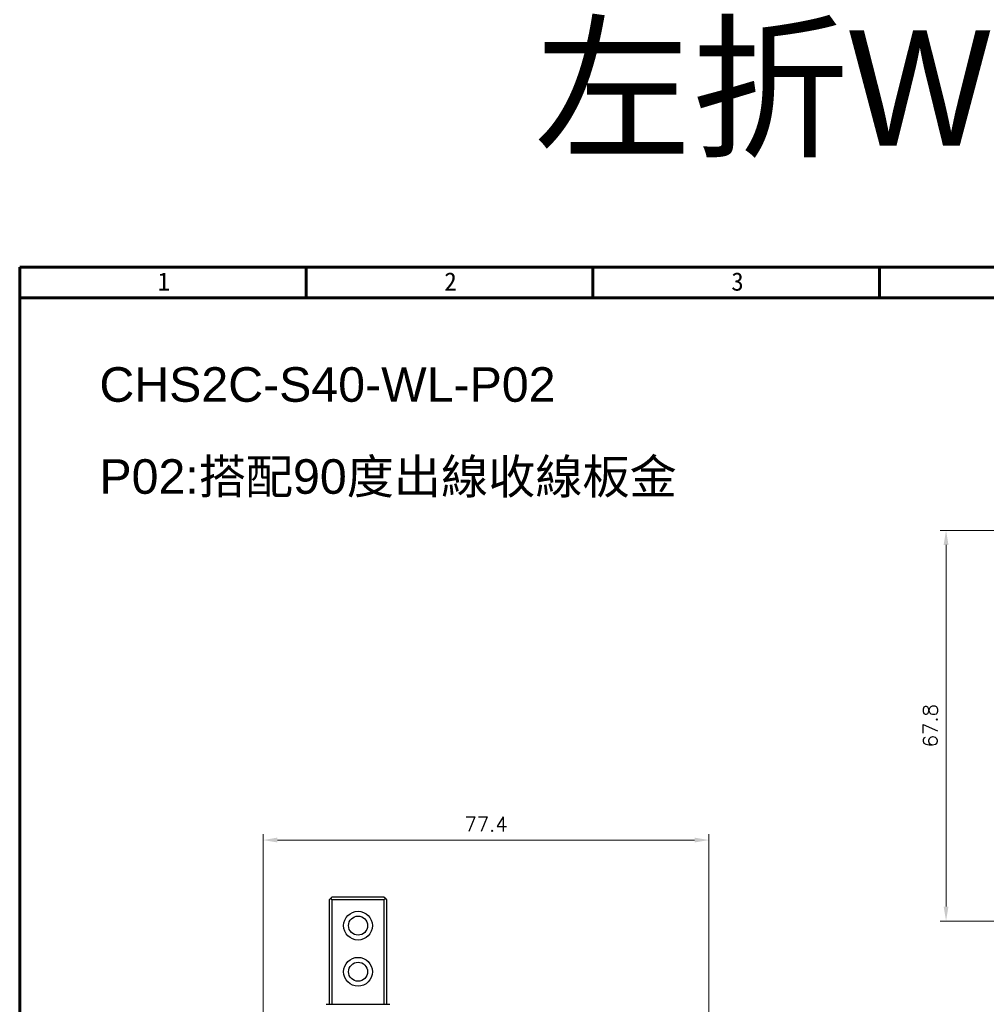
# Model space of a CAD drawing. Header units: millimetres. Extents: x 399 to 6233, y -1870 to 1602.
# Tile 665 of 711: x 5770 to 5938, y 254 to 425. Entities that reach past the tile are written whole.
import ezdxf

# ---------------------------------------------------------------- set-up
doc = ezdxf.new("R2010")
doc.units = ezdxf.units.MM
for name, color, linetype, lineweight in [('AM_0', 7, 'Continuous', 50), ('AM_5', 3, 'Continuous', 25), ('可見 (ISO)', 7, 'Continuous', 25)]:
    doc.layers.add(name, color=color, linetype=linetype, lineweight=lineweight)
doc.layers.add('BORDER', color=7, linetype='Continuous')
doc.styles.get("Standard").update_dxf_attribs({"font": 'arial.ttf'})
doc.styles.add('尺寸標註', font='romans.shx', dxfattribs={"bigfont": 'CHINESET.SHX'})
doc.styles.add('標題欄', font='txt')
doc.dimstyles.new('CNS1$0', dxfattribs={"dimtxt": 2.5, "dimasz": 2.5, "dimexe": 1, "dimexo": 1, "dimgap": 1.5, "dimtad": 1, "dimtoh": 1, "dimdec": 1, "dimdsep": 46, "dimtxsty": '尺寸標註', "dimcen": 0, "dimclrd": 2, "dimclre": 2, "dimclrt": 1, "dimadec": 0, "dimazin": 2, "dimtp": 0.1, "dimtm": 0.1, "dimtfac": 0.71, "dimtdec": 1, "dimtmove": 0, "dimatfit": 0, "dimfxl": 0, "dimlwd": 13, "dimlwe": 13, "dimarcsym": 0})

# ---------------------------------------------------------------- blocks, each defined once
blk = doc.blocks.new('A4-英文圖框-橫式')
at = {"layer": 'BORDER', "color": 123, "linetype": 'Continuous', "lineweight": 60, "ltscale": 25.4}
for p, q in [((2201.45, 183.5), (2201.45, 188.79)), ((2251.2, 183.5), (2251.2, 188.79)), ((2300.95, 183.5), (2300.95, 188.79)), ((2151.7, 183.5), (2549.79, 183.5))]:
    blk.add_line(p, q, dxfattribs=at)
blk.add_lwpolyline([(2151.7, 188.79), (2555.09, 188.79), (2555.09, -95.06), (2151.7, -95.06)], close=True, dxfattribs=at)
at = {"color": 60, "style": '標題欄'}
for s, p in [('2', (2225.41, 184.72)), ('3', (2275.22, 184.72)), ('1', (2175.64, 184.72))]:
    blk.add_text(s, height=3.18, dxfattribs=at).set_placement(p)
blk = doc.blocks.new('*D296')
at = {"layer": 'AM_5', "color": 2, "lineweight": 13}
for p, q in [((5942.88, 336.4), (5929.88, 336.4)), ((5930.88, 333.9), (5930.88, 271.14)), ((5951.89, 268.64), (5929.88, 268.64))]:
    blk.add_line(p, q, dxfattribs=at)
at = {"layer": 'AM_5', "color": 2, "lineweight": -2}
for points in [[(5930.46, 333.9), (5931.3, 333.9), (5930.88, 336.4)], [(5930.46, 271.14), (5931.3, 271.14), (5930.88, 268.64)]]:
    blk.add_solid(points, dxfattribs=at)
at = {"layer": 'Defpoints', "color": 0, "lineweight": -2}
for p in [(5943.88, 336.4), (5930.88, 268.64), (5952.89, 268.64)]:
    blk.add_point(p, dxfattribs=at)
at = {"layer": 'AM_5', "color": 1, "insert": (5928.13, 302.52), "char_height": 2.5, "attachment_point": 5, "rotation": 90, "style": '尺寸標註'}
blk.add_mtext('67.8', dxfattribs=at)
blk = doc.blocks.new('*D356')
at = {"layer": 'AM_5', "color": 2, "lineweight": 13}
for p, q in [((5812.31, 215.09), (5812.31, 283.69)), ((5889.72, 190.39), (5889.72, 283.69)), ((5814.81, 282.69), (5887.22, 282.69))]:
    blk.add_line(p, q, dxfattribs=at)
at = {"layer": 'AM_5', "color": 2, "lineweight": -2}
for points in [[(5814.81, 283.11), (5814.81, 282.27), (5812.31, 282.69)], [(5887.22, 283.11), (5887.22, 282.27), (5889.72, 282.69)]]:
    blk.add_solid(points, dxfattribs=at)
at = {"layer": 'Defpoints', "color": 0, "lineweight": -2}
for p in [(5889.72, 282.69), (5812.31, 214.09), (5889.72, 189.39)]:
    blk.add_point(p, dxfattribs=at)
at = {"layer": 'AM_5', "color": 1, "insert": (5851.02, 285.44), "char_height": 2.5, "attachment_point": 5, "style": '尺寸標註'}
blk.add_mtext('77.4', dxfattribs=at)

msp = doc.modelspace()

# ---------------------------------------------------------------- linework, layer by layer
at = {"layer": '可見 (ISO)'}
for p, q in [((5824.06, 272.588), (5823.81, 272.338)), ((5823.81, 272.338), (5823.81, 254.188)), ((5824.06, 272.588), (5824.31, 272.838)), ((5824.31, 272.338), (5824.06, 272.588)), ((5824.31, 272.838), (5833.31, 272.838)), ((5824.31, 254.188), (5824.31, 272.338)), ((5833.31, 272.338), (5824.31, 272.338)), ((5833.31, 272.838), (5833.56, 272.588)), ((5833.56, 272.588), (5833.31, 272.338)), ((5833.31, 272.338), (5833.31, 254.188)), ((5833.81, 272.338), (5833.56, 272.588)), ((5833.81, 254.188), (5833.81, 272.338)), ((5823.265, 254.188), (5834.354, 254.188))]:
    msp.add_line(p, q, dxfattribs=at)
for centre, radius in [((5828.81, 267.838), 2.5), ((5828.81, 267.838), 1.65), ((5828.81, 259.838), 2.5), ((5828.81, 259.838), 1.65)]:
    msp.add_circle(centre, radius, dxfattribs=at)

# ---------------------------------------------------------------- block references
msp.add_blockref('A4-英文圖框-橫式', (3618.375, 193.288))

# ---------------------------------------------------------------- texts
at = {"color": 7, "insert": (5971.767, 412.082), "char_height": 20, "attachment_point": 5}
msp.add_mtext_dynamic_manual_height_columns('{\\fPMingLiU|b0|i0|c136|p18;左折WL + 板金P02}', width=252.6866, gutter_width=12.5, heights=[0], dxfattribs=at)
at = {"layer": 'AM_0'}
for s, p in [('CHS2C-S40-WL-P02', (5783.914, 358.731)), ('P02:搭配90度出線收線板金', (5783.914, 342.765))]:
    msp.add_text(s, height=6, dxfattribs=at).set_placement(p)

# ---------------------------------------------------------------- dimensions: what is measured, and where the dimension line sits
at = {"layer": 'AM_5'}
dim = msp.add_linear_dim(base=(5930.878, 268.642), p1=(5943.878, 336.403), p2=(5952.889, 268.642), angle=90, dimstyle='CNS1$0', override={"dimpost": ''}, dxfattribs=at)
dim.commit()
dim.dimension.update_dxf_attribs({"geometry": '*D296', "text_midpoint": (5928.128, 302.522)})
dim = msp.add_linear_dim(base=(5889.721, 282.691), p1=(5812.31, 214.088), p2=(5889.721, 189.388), dimstyle='CNS1$0', dxfattribs=at)
dim.commit()
dim.dimension.update_dxf_attribs({"geometry": '*D356', "text_midpoint": (5851.016, 285.441)})

doc.saveas('drawing.dxf')
